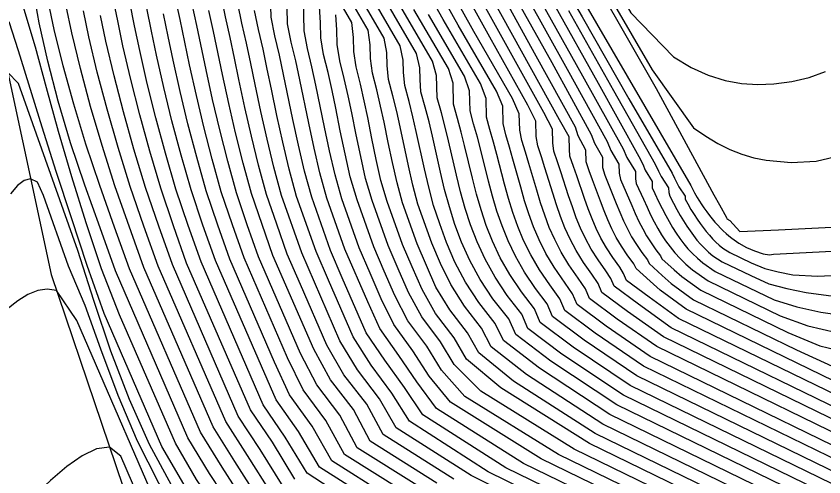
# Model space of a CAD drawing. Extents: x 2356077 to 2359823, y 225951 to 227822.
# Drawn here: x 2356612.1 to 2356680.8, y 226902.2 to 226941.4 of the extents above; entities that cross this region are included whole.
import ezdxf

# ---------------------------------------------------------------- set-up
doc = ezdxf.new("R2010")
doc.units = 0
for name, color, linetype in [('DTM Contours Major', 7, 'Continuous'), ('DTM Contours Minor', 7, 'Continuous'), ('PH Exist DTM Breakline', 7, 'Continuous'), ('PH Exist DTM Point', 7, 'Continuous')]:
    doc.layers.add(name, color=color, linetype=linetype)

msp = doc.modelspace()

# ---------------------------------------------------------------- linework, layer by layer
at = {"layer": 'DTM Contours Major'}
for points in [[(2356642.799, 226972.865), (2356669.489, 226927.021), (2356669.807, 226926.4), (2356670.036, 226925.982), (2356670.167, 226925.762), (2356670.434, 226925.379), (2356670.608, 226925.11), (2356670.849, 226924.78), (2356671.087, 226924.469), (2356671.321, 226924.175), (2356671.553, 226923.898), (2356671.789, 226923.632), (2356672.025, 226923.381), (2356672.262, 226923.146), (2356672.502, 226922.924), (2356672.745, 226922.716), (2356672.992, 226922.52), (2356673.595, 226922.105), (2356674.235, 226921.748), (2356674.916, 226921.446), (2356675.645, 226921.193), (2356676.181, 226921.125), (2356676.54, 226921.158), (2356687.05, 226921.696)], [(2356699.83, 226887.194), (2356661.36, 226905.922), (2356654.4, 226910.37), (2356651.46, 226912.768), (2356650.486, 226914.471), (2356648.995, 226916.444), (2356647.808, 226918.361), (2356646.204, 226922.054), (2356644.971, 226925.535), (2356644.494, 226927.244), (2356644.106, 226928.955), (2356643.745, 226930.67), (2356643.387, 226932.399), (2356643.093, 226933.76), (2356642.768, 226935.146), (2356642.393, 226936.565), (2356642.23, 226937.822), (2356642.202, 226938.968), (2356642.025, 226940.218), (2356628.139, 226964.07)], [(2356686.695, 226904.624), (2356667.186, 226914.121), (2356664.101, 226916.279), (2356661.927, 226917.914), (2356661.602, 226918.661), (2356661.076, 226919.457), (2356660.35, 226920.471), (2356659.736, 226921.469), (2356659.216, 226922.455), (2356658.782, 226923.413), (2356658.405, 226924.377), (2356658.065, 226925.357), (2356657.744, 226926.368), (2356657.086, 226928.529), (2356656.799, 226929.438), (2356656.482, 226930.395), (2356656.343, 226931.194), (2356656.313, 226932.476), (2356655.62, 226933.855), (2356652.402, 226939.621), (2356649.418, 226945.022)], [(2356640.669, 226900.043), (2356636.851, 226902.536), (2356634.966, 226905.609), (2356633.106, 226908.345), (2356627.813, 226920.52), (2356626.718, 226923.61), (2356625.675, 226926.707), (2356624.785, 226929.77), (2356623.971, 226932.773), (2356623.24, 226935.69), (2356622.599, 226938.496), (2356622.161, 226940.588), (2356621.374, 226944.517)], [(2356690.034, 226886.445), (2356655.269, 226903.37), (2356647.86, 226908.036), (2356646.177, 226910.307), (2356644.642, 226912.545), (2356643.036, 226914.832), (2356642.002, 226917.104), (2356640.056, 226921.592), (2356638.517, 226925.936), (2356637.92, 226928.076), (2356637.428, 226930.2), (2356636.977, 226932.306), (2356636.218, 226936.001), (2356635.867, 226937.607), (2356635.477, 226939.216), (2356635.182, 226940.758), (2356635.115, 226943.559)], [(2356655.481, 226943.203), (2356658.977, 226936.912), (2356662.377, 226930.743), (2356662.684, 226930.002), (2356663.378, 226928.821), (2356663.396, 226928.064), (2356663.526, 226927.532), (2356664.466, 226925.315), (2356664.774, 226924.616), (2356665.083, 226923.958), (2356665.401, 226923.331), (2356665.74, 226922.727), (2356666.117, 226922.128), (2356666.532, 226921.542), (2356666.923, 226921.034), (2356667.036, 226920.774), (2356668.084, 226919.83), (2356668.727, 226919.264), (2356670.362, 226918.093), (2356677.755, 226914.493), (2356680.473, 226913.374), (2356683.308, 226912.676)], [(2356631.682, 226899.814), (2356629.616, 226903.032), (2356627.763, 226906.023), (2356621.723, 226919.913), (2356620.457, 226923.469), (2356619.202, 226927.013), (2356618.006, 226930.516), (2356616.979, 226933.921), (2356616.076, 226937.194), (2356615.32, 226940.299), (2356614.843, 226942.58)], [(2356693.31, 226895.886), (2356664.326, 226909.996), (2356659.472, 226913.261), (2356656.686, 226915.357), (2356656.183, 226916.513), (2356655.081, 226917.962), (2356654.091, 226919.434), (2356653.284, 226920.868), (2356652.625, 226922.269), (2356652.094, 226923.615), (2356651.648, 226924.948), (2356651.265, 226926.281), (2356650.92, 226927.628), (2356650.249, 226930.41), (2356649.961, 226931.545), (2356649.64, 226932.72), (2356649.301, 226933.92), (2356649.257, 226935.729), (2356648.868, 226936.958), (2356645.937, 226941.993)], [(2356647.875, 226901.69), (2356642.207, 226905.271), (2356640.777, 226907.952), (2356638.819, 226910.481), (2356637.402, 226913.073), (2356633.932, 226921.063), (2356633.001, 226923.693), (2356632.101, 226926.317), (2356631.394, 226928.916), (2356630.753, 226931.48), (2356630.172, 226933.995), (2356629.642, 226936.447), (2356628.878, 226940.125), (2356628.478, 226941.905)], [(2356649.78, 226884.978), (2356646.899, 226885.998), (2356644.066, 226887.113), (2356633.492, 226891.962), (2356632.224, 226892.674), (2356630.894, 226893.624), (2356629.629, 226894.662), (2356628.496, 226895.393), (2356627.437, 226895.908), (2356626.257, 226897.682), (2356624.214, 226901.672), (2356622.413, 226905.268), (2356620.77, 226909.131), (2356619.281, 226913.083), (2356617.937, 226916.815), (2356616.529, 226920.162), (2356614.399, 226926.174), (2356613.884, 226927.297), (2356613.296, 226927.579), (2356612.765, 226927.449), (2356612.197, 226927.008), (2356611.582, 226926.301)]]:
    msp.add_lwpolyline(points, dxfattribs=at)
at = {"layer": 'DTM Contours Minor'}
for points in [[(2356645.028, 226974.949), (2356664.384, 226941.702), (2356668.031, 226937.951), (2356669.521, 226937.052), (2356670.982, 226936.394), (2356672.416, 226935.952), (2356673.823, 226935.7), (2356675.204, 226935.61), (2356676.56, 226935.657), (2356678.092, 226935.854), (2356679.568, 226936.207), (2356680.967, 226936.726)], [(2356644.292, 226974.515), (2356666.216, 226936.857), (2356669.72, 226931.925), (2356670.762, 226931.2), (2356671.793, 226930.59), (2356672.819, 226930.088), (2356673.843, 226929.687), (2356674.87, 226929.38), (2356675.905, 226929.159), (2356678.039, 226928.958), (2356680.163, 226929.092), (2356682.217, 226929.567)], [(2356695.938, 226892.399), (2356663.19, 226908.342), (2356657.578, 226912.072), (2356654.593, 226914.328), (2356653.995, 226915.656), (2356652.661, 226917.358), (2356651.577, 226919.01), (2356650.701, 226920.618), (2356649.992, 226922.187), (2356649.423, 226923.694), (2356648.949, 226925.183), (2356648.545, 226926.666), (2356648.186, 226928.155), (2356647.504, 226931.196), (2356647.215, 226932.421), (2356646.894, 226933.68), (2356646.523, 226934.985), (2356646.459, 226936.033), (2356646.435, 226937.028), (2356646.137, 226938.252), (2356630.335, 226965.395)], [(2356694.627, 226894.141), (2356663.76, 226909.168), (2356658.529, 226912.665), (2356655.639, 226914.843), (2356655.103, 226916.077), (2356653.872, 226917.661), (2356652.834, 226919.223), (2356651.992, 226920.744), (2356651.307, 226922.229), (2356650.757, 226923.655), (2356650.297, 226925.066), (2356649.904, 226926.473), (2356649.553, 226927.89), (2356648.877, 226930.802), (2356648.589, 226931.981), (2356648.268, 226933.198), (2356647.897, 226934.464), (2356647.846, 226936.379), (2356647.504, 226937.603), (2356631.067, 226965.835)], [(2356697.24, 226890.662), (2356662.609, 226907.521), (2356656.612, 226911.483), (2356653.547, 226913.811), (2356652.841, 226915.26), (2356651.447, 226917.054), (2356650.319, 226918.795), (2356649.422, 226920.492), (2356648.702, 226922.148), (2356648.13, 226923.742), (2356647.604, 226925.299), (2356647.189, 226926.859), (2356646.821, 226928.42), (2356646.13, 226931.594), (2356645.841, 226932.864), (2356645.518, 226934.166), (2356645.146, 226935.509), (2356645.049, 226936.63), (2356645.024, 226937.676), (2356644.768, 226938.904), (2356629.603, 226964.953)], [(2356698.53, 226888.93), (2356662.007, 226906.711), (2356655.506, 226910.935), (2356652.502, 226913.293), (2356651.675, 226914.866), (2356650.227, 226916.75), (2356649.06, 226918.577), (2356648.205, 226920.37), (2356647.45, 226922.106), (2356646.275, 226925.417), (2356645.837, 226927.051), (2356645.46, 226928.687), (2356644.757, 226931.995), (2356644.466, 226933.31), (2356644.142, 226934.654), (2356643.769, 226936.036), (2356643.64, 226937.226), (2356643.613, 226938.322), (2356643.398, 226939.559), (2356628.871, 226964.512)], [(2356708.789, 226881.729), (2356660.868, 226905.058), (2356653.319, 226909.792), (2356650.416, 226912.246), (2356649.346, 226914.06), (2356647.779, 226916.132), (2356646.63, 226918.149), (2356645.784, 226920.094), (2356644.96, 226922), (2356643.664, 226925.662), (2356643.118, 226927.449), (2356642.721, 226929.235), (2356642.355, 226931.02), (2356641.995, 226932.812), (2356641.701, 226934.219), (2356641.377, 226935.644), (2356641.004, 226937.099), (2356640.82, 226938.414), (2356640.791, 226939.61), (2356640.651, 226940.879), (2356627.408, 226963.626)], [(2356655.776, 226948.991), (2356660.261, 226941.358), (2356664.225, 226934.375), (2356667.898, 226928.055), (2356668.122, 226927.627), (2356668.315, 226927.243), (2356668.48, 226926.898), (2356669.024, 226926.117), (2356669.031, 226925.836), (2356669.232, 226925.44), (2356669.508, 226924.981), (2356669.775, 226924.552), (2356670.036, 226924.152), (2356670.292, 226923.778), (2356670.547, 226923.427), (2356670.809, 226923.092), (2356671.075, 226922.777), (2356671.346, 226922.481), (2356671.625, 226922.203), (2356671.915, 226921.94), (2356672.216, 226921.692), (2356672.81, 226921.315), (2356674.621, 226920.433), (2356675.81, 226919.94), (2356676.939, 226919.654), (2356678.168, 226919.423), (2356680.299, 226919.292), (2356687.864, 226919.679)], [(2356677.829, 226875.145), (2356671.568, 226877.773), (2356665.397, 226880.377), (2356659.656, 226882.994), (2356643.201, 226890.539), (2356640.646, 226891.729), (2356638.155, 226892.941), (2356635.683, 226894.201), (2356633.477, 226895.709), (2356631.487, 226897.247), (2356629.55, 226898.874), (2356627.436, 226901.983), (2356625.63, 226905.084), (2356620.882, 226916.003), (2356619.34, 226919.907), (2356618.049, 226923.83), (2356616.827, 226927.75), (2356615.692, 226931.602), (2356614.662, 226935.324), (2356613.723, 226938.775), (2356612.771, 226941.999), (2356612.524, 226944.32), (2356612.114, 226946.299), (2356611.734, 226948.015)], [(2356690.665, 226899.38), (2356665.46, 226911.651), (2356661.345, 226914.453), (2356658.782, 226916.381), (2356658.349, 226917.377), (2356657.493, 226918.558), (2356656.605, 226919.848), (2356655.871, 226921.109), (2356655.265, 226922.343), (2356654.771, 226923.532), (2356654.353, 226924.714), (2356653.987, 226925.903), (2356653.653, 226927.112), (2356652.988, 226929.642), (2356652.7, 226930.686), (2356652.379, 226931.775), (2356652.118, 226932.824), (2356652.079, 226934.426), (2356651.59, 226935.681), (2356648.421, 226941.124), (2356645.673, 226946.032)], [(2356689.341, 226901.128), (2356666.033, 226912.475), (2356662.281, 226915.046), (2356659.831, 226916.891), (2356659.434, 226917.804), (2356657.863, 226920.052), (2356657.166, 226921.226), (2356656.587, 226922.378), (2356656.112, 226923.49), (2356655.706, 226924.599), (2356655.349, 226925.718), (2356655.018, 226926.86), (2356654.355, 226929.265), (2356654.066, 226930.264), (2356653.745, 226931.31), (2356653.527, 226932.276), (2356653.491, 226933.773), (2356652.948, 226935.047), (2356649.708, 226940.647), (2356646.902, 226945.691)], [(2356688.015, 226902.878), (2356666.605, 226913.301), (2356663.219, 226915.627), (2356660.882, 226917.394), (2356660.521, 226918.226), (2356659.907, 226919.138), (2356659.122, 226920.25), (2356658.464, 226921.34), (2356657.912, 226922.412), (2356657.455, 226923.449), (2356657.061, 226924.486), (2356656.711, 226925.537), (2356656.384, 226926.613), (2356655.719, 226928.895), (2356655.43, 226929.849), (2356655.109, 226930.849), (2356654.935, 226931.728), (2356654.902, 226933.117), (2356654.308, 226934.411), (2356651.03, 226940.124), (2356648.126, 226945.34)], [(2356687.082, 226886.779), (2356653.765, 226902.998), (2356646.699, 226907.498), (2356645.119, 226909.82), (2356643.464, 226912.141), (2356641.869, 226914.489), (2356639.837, 226919.162), (2356638.831, 226921.488), (2356637.229, 226926.01), (2356636.621, 226928.241), (2356636.102, 226930.452), (2356635.626, 226932.639), (2356634.837, 226936.458), (2356634.48, 226938.107), (2356634.086, 226939.752), (2356633.773, 226941.338), (2356633.703, 226944.242)], [(2356685.332, 226906.391), (2356667.832, 226914.91), (2356665.036, 226916.905), (2356662.971, 226918.436), (2356662.679, 226919.106), (2356662.274, 226919.765), (2356661.601, 226920.685), (2356661.025, 226921.594), (2356660.534, 226922.497), (2356660.119, 226923.379), (2356659.753, 226924.271), (2356659.419, 226925.184), (2356659.1, 226926.13), (2356658.441, 226928.17), (2356658.154, 226929.033), (2356657.838, 226929.945), (2356657.752, 226930.642), (2356657.724, 226931.818), (2356656.974, 226933.228), (2356653.718, 226939.096), (2356650.634, 226944.677)], [(2356683.998, 226908.144), (2356668.463, 226915.707), (2356665.967, 226917.502), (2356664.021, 226918.942), (2356663.765, 226919.531), (2356663.468, 226920.061), (2356662.847, 226920.891), (2356662.311, 226921.717), (2356661.848, 226922.541), (2356661.451, 226923.35), (2356661.097, 226924.174), (2356660.769, 226925.021), (2356660.453, 226925.905), (2356659.792, 226927.823), (2356659.505, 226928.64), (2356659.189, 226929.505), (2356659.161, 226930.093), (2356659.135, 226931.159), (2356658.326, 226932.605), (2356651.848, 226944.324)], [(2356682.692, 226909.883), (2356669.097, 226916.501), (2356666.893, 226918.094), (2356666.047, 226918.858), (2356664.853, 226919.951), (2356664.654, 226920.358), (2356664.086, 226921.101), (2356663.591, 226921.844), (2356663.156, 226922.591), (2356662.778, 226923.33), (2356662.436, 226924.086), (2356662.114, 226924.87), (2356661.799, 226925.691), (2356661.138, 226927.488), (2356660.851, 226928.258), (2356660.582, 226929.032), (2356660.558, 226930.03), (2356659.902, 226931.248), (2356659.677, 226931.983), (2356656.348, 226938.025), (2356653.061, 226943.962)], [(2356654.272, 226943.589), (2356657.662, 226937.475), (2356661.027, 226931.363), (2356661.3, 226930.616), (2356661.968, 226929.425), (2356661.989, 226928.547), (2356662.192, 226927.887), (2356663.138, 226925.493), (2356663.45, 226924.733), (2356663.766, 226924.013), (2356664.097, 226923.322), (2356664.455, 226922.652), (2356664.861, 226921.98), (2356665.316, 226921.317), (2356665.804, 226920.684), (2356665.943, 226920.366), (2356667.07, 226919.345), (2356667.814, 226918.681), (2356669.733, 226917.295), (2356678.496, 226913.029), (2356681.533, 226911.636)], [(2356661.712, 226943.71), (2356666.535, 226935.272), (2356671.462, 226926.23), (2356671.93, 226925.357), (2356672.529, 226924.28), (2356672.574, 226924.167)], [(2356630.624, 226899.326), (2356628.526, 226902.514), (2356626.7, 226905.547), (2356620.52, 226919.759), (2356619.217, 226923.405), (2356617.93, 226927.041), (2356616.69, 226930.65), (2356615.654, 226934.175), (2356614.762, 226937.585), (2356614.043, 226940.844), (2356613.615, 226943.26)], [(2356635.809, 226902.012), (2356633.881, 226905.161), (2356632.014, 226907.933), (2356626.589, 226920.411), (2356625.462, 226923.593), (2356624.383, 226926.783), (2356623.449, 226929.935), (2356622.595, 226933.024), (2356621.832, 226936.019), (2356621.166, 226938.892), (2356620.718, 226941.028), (2356620.315, 226943.07)], [(2356644.967, 226901.03), (2356640.012, 226904.132), (2356638.446, 226907.013), (2356636.504, 226909.633), (2356635.175, 226912.351), (2356631.484, 226920.847), (2356630.487, 226923.66), (2356629.539, 226926.474), (2356628.762, 226929.259), (2356628.055, 226931.999), (2356627.416, 226934.676), (2356626.843, 226937.272), (2356626.047, 226941.123), (2356625.649, 226942.962)], [(2356649.334, 226902.014), (2356643.313, 226905.835), (2356641.919, 226908.412), (2356639.979, 226910.902), (2356638.517, 226913.432), (2356636.277, 226918.582), (2356635.156, 226921.17), (2356634.257, 226923.709), (2356633.378, 226926.239), (2356632.705, 226928.745), (2356632.096, 226931.22), (2356631.542, 226933.653), (2356631.034, 226936.032), (2356630.66, 226937.842), (2356630.285, 226939.619), (2356629.886, 226941.366), (2356629.545, 226943.063)], [(2356692.983, 226886.113), (2356656.762, 226903.747), (2356649.045, 226908.563), (2356647.234, 226910.799), (2356645.828, 226912.942), (2356644.224, 226915.171), (2356643.155, 226917.374), (2356642.213, 226919.541), (2356641.282, 226921.695), (2356639.805, 226925.864), (2356639.216, 226927.913), (2356638.75, 226929.952), (2356638.323, 226931.976), (2356637.593, 226935.548), (2356637.25, 226937.11), (2356636.863, 226938.682), (2356636.592, 226940.174), (2356636.522, 226942.875)], [(2356656.689, 226942.799), (2356660.293, 226936.331), (2356663.728, 226930.121), (2356664.054, 226929.404), (2356664.787, 226928.216), (2356664.803, 226927.581), (2356664.851, 226927.194), (2356665.462, 226925.845), (2356665.777, 226925.162), (2356666.08, 226924.525), (2356666.381, 226923.928), (2356666.686, 226923.364), (2356667.005, 226922.825), (2356667.353, 226922.296), (2356667.728, 226921.783), (2356668.138, 226921.285), (2356668.588, 226920.798), (2356669.083, 226920.319), (2356669.63, 226919.844), (2356670.977, 226918.897), (2356677.105, 226915.913), (2356679.463, 226915.067), (2356681.908, 226914.491)], [(2356632.729, 226900.33), (2356630.693, 226903.53), (2356628.837, 226906.474), (2356622.939, 226920.038), (2356620.476, 226926.978), (2356619.388, 226930.403), (2356618.407, 226933.739), (2356617.54, 226936.954), (2356616.804, 226940.013), (2356616.331, 226942.266)], [(2356642.083, 226900.368), (2356637.899, 226903.047), (2356636.118, 226906.074), (2356634.193, 226908.781), (2356632.949, 226911.628), (2356629.037, 226920.629), (2356627.975, 226923.627), (2356626.967, 226926.63), (2356626.116, 226929.601), (2356625.339, 226932.517), (2356624.639, 226935.355), (2356624.021, 226938.092), (2356623.593, 226940.14), (2356623.195, 226942.111)], [(2356646.419, 226901.361), (2356641.107, 226904.702), (2356639.612, 226907.483), (2356637.661, 226910.058), (2356636.288, 226912.713), (2356632.708, 226920.956), (2356631.744, 226923.677), (2356630.821, 226926.396), (2356630.079, 226929.088), (2356629.406, 226931.739), (2356628.797, 226934.335), (2356628.246, 226936.858), (2356627.466, 226940.621), (2356627.067, 226942.43)], [(2356658.151, 226898.656), (2356650.795, 226902.33), (2356644.429, 226906.396), (2356642.991, 226908.869), (2356641.14, 226911.319), (2356639.632, 226913.788), (2356637.463, 226918.776), (2356636.381, 226921.277), (2356634.655, 226926.161), (2356634.014, 226928.576), (2356633.436, 226930.963), (2356632.909, 226933.313), (2356632.421, 226935.618), (2356632.058, 226937.379), (2356631.688, 226939.114), (2356631.29, 226940.828), (2356630.954, 226942.491)], [(2356704.345, 226881.687), (2356658.226, 226904.137), (2356650.271, 226909.07), (2356648.289, 226911.294), (2356647.021, 226913.331), (2356645.418, 226915.503), (2356644.31, 226917.639), (2356643.402, 226919.728), (2356642.508, 226921.797), (2356641.092, 226925.793), (2356640.512, 226927.753), (2356640.071, 226929.706), (2356639.666, 226931.65), (2356639.275, 226933.589), (2356638.964, 226935.098), (2356638.627, 226936.616), (2356638.245, 226938.15), (2356638.001, 226939.588), (2356637.97, 226940.888), (2356637.9, 226942.206)], [(2356657.893, 226942.368), (2356661.61, 226935.726), (2356665.086, 226929.487), (2356665.409, 226928.823), (2356665.607, 226928.319), (2356666.204, 226927.359), (2356666.216, 226926.822), (2356666.432, 226926.324), (2356666.756, 226925.66), (2356667.064, 226925.044), (2356667.36, 226924.471), (2356667.65, 226923.935), (2356667.942, 226923.433), (2356668.24, 226922.957), (2356668.559, 226922.495), (2356668.895, 226922.052), (2356669.255, 226921.627), (2356669.642, 226921.217), (2356670.062, 226920.819), (2356670.519, 226920.429), (2356671.579, 226919.707), (2356676.593, 226917.27), (2356678.519, 226916.698), (2356680.563, 226916.246), (2356682.982, 226915.904)], [(2356633.768, 226900.86), (2356631.77, 226904.032), (2356629.91, 226906.929), (2356624.157, 226920.159), (2356622.957, 226923.538), (2356621.779, 226926.921), (2356620.752, 226930.259), (2356619.815, 226933.517), (2356618.983, 226936.663), (2356618.27, 226939.663), (2356617.803, 226941.879)], [(2356634.804, 226901.402), (2356632.847, 226904.536), (2356630.983, 226907.384), (2356625.377, 226920.276), (2356624.211, 226923.562), (2356623.087, 226926.853), (2356622.105, 226930.101), (2356621.21, 226933.277), (2356620.412, 226936.35), (2356619.723, 226939.288), (2356619.265, 226941.465)], [(2356643.52, 226900.698), (2356638.941, 226903.573), (2356637.281, 226906.543), (2356635.347, 226909.207), (2356634.062, 226911.989), (2356630.26, 226920.738), (2356629.231, 226923.644), (2356628.254, 226926.552), (2356627.441, 226929.43), (2356626.699, 226932.259), (2356626.031, 226935.017), (2356625.435, 226937.684), (2356625.019, 226939.686), (2356624.624, 226941.62)], [(2356659.999, 226898.86), (2356652.259, 226902.639), (2356645.557, 226906.95), (2356644.057, 226909.34), (2356642.295, 226911.733), (2356640.749, 226914.142), (2356638.65, 226918.97), (2356637.605, 226921.383), (2356635.94, 226926.085), (2356635.319, 226928.408), (2356634.771, 226930.707), (2356634.27, 226932.975), (2356633.803, 226935.207), (2356633.45, 226936.918), (2356633.087, 226938.61), (2356632.69, 226940.29), (2356632.364, 226941.916)], [(2356707.343, 226881.329), (2356659.582, 226904.58), (2356651.616, 226909.518), (2356649.348, 226911.78), (2356648.196, 226913.708), (2356646.611, 226915.826), (2356645.468, 226917.898), (2356644.592, 226919.912), (2356643.734, 226921.898), (2356642.379, 226925.724), (2356641.819, 226927.597), (2356641.4, 226929.466), (2356641.014, 226931.33), (2356640.638, 226933.196), (2356640.335, 226934.654), (2356640.004, 226936.126), (2356639.626, 226937.622), (2356639.411, 226939.001), (2356639.381, 226940.249), (2356639.277, 226941.54)], [(2356691.988, 226897.633), (2356664.891, 226910.824), (2356660.41, 226913.858), (2356657.734, 226915.87), (2356657.266, 226916.946), (2356656.288, 226918.261), (2356655.349, 226919.642), (2356654.578, 226920.989), (2356653.945, 226922.306), (2356653.432, 226923.573), (2356653.001, 226924.83), (2356652.627, 226926.091), (2356652.287, 226927.368), (2356651.62, 226930.024), (2356651.332, 226931.113), (2356651.01, 226932.246), (2356650.709, 226933.372), (2356650.668, 226935.078), (2356650.231, 226936.316), (2356647.182, 226941.553)], [(2356659.091, 226941.897), (2356662.925, 226935.082), (2356666.465, 226928.819), (2356666.757, 226928.245), (2356666.974, 226927.772), (2356667.612, 226926.809), (2356667.622, 226926.406), (2356667.709, 226926.102), (2356668.019, 226925.518), (2356668.314, 226924.975), (2356668.599, 226924.47), (2356668.877, 226923.999), (2356669.152, 226923.558), (2356669.429, 226923.145), (2356669.719, 226922.746), (2356670.019, 226922.37), (2356670.332, 226922.012), (2356670.661, 226921.672), (2356671.011, 226921.347), (2356671.385, 226921.034), (2356672.176, 226920.52), (2356674.593, 226919.344), (2356676.146, 226918.653), (2356677.664, 226918.239), (2356679.302, 226917.908), (2356681.648, 226917.607)], [(2356668.479, 226878.423), (2356663.349, 226880.503), (2356658.33, 226882.592), (2356639.928, 226891.031), (2356637.827, 226891.997), (2356635.742, 226893.013), (2356633.713, 226894.199), (2356631.839, 226895.569), (2356630.162, 226896.788), (2356628.465, 226898.447), (2356626.362, 226901.608), (2356624.481, 226904.805), (2356619.563, 226916.12), (2356618.126, 226920.214), (2356616.774, 226924.253), (2356615.488, 226928.215), (2356614.293, 226931.983), (2356612.262, 226938.465), (2356611.472, 226940.945)], [(2356659.129, 226881.701), (2356655.128, 226883.226), (2356651.236, 226884.836), (2356636.631, 226891.532), (2356635.042, 226892.148), (2356633.335, 226893.108), (2356631.696, 226894.252), (2356630.156, 226895.512), (2356628.805, 226896.346), (2356627.36, 226898.067), (2356625.296, 226901.509), (2356623.429, 226904.972), (2356621.717, 226908.808), (2356620.142, 226912.922), (2356618.684, 226917.218), (2356617.327, 226921.472), (2356612.286, 226935.704), (2356611.344, 226936.653)], [(2356672.574, 226924.167), (2356672.831, 226924.042), (2356673.683, 226923.097), (2356676.966, 226923.238), (2356686.568, 226923.729)], [(2356640.43, 226888.256), (2356638.657, 226888.877), (2356636.901, 226889.531), (2356635.178, 226890.253), (2356633.506, 226891.079), (2356631.9, 226892.041), (2356630.378, 226893.175), (2356629.337, 226893.88), (2356626.14, 226895.436), (2356625.44, 226896.639), (2356617.23, 226915.521), (2356615.513, 226918.066), (2356614.724, 226918.201), (2356613.91, 226918.084), (2356613.07, 226917.742), (2356612.207, 226917.205), (2356611.319, 226916.499)], [(2356631.08, 226891.534), (2356630.384, 226892.028), (2356629.694, 226892.535), (2356628.956, 226892.992), (2356628.147, 226893.363), (2356627.44, 226893.878), (2356626.547, 226894.134), (2356625.161, 226894.809), (2356624.965, 226895.612), (2356624.603, 226895.642), (2356620.977, 226903.982), (2356620.033, 226904.75), (2356618.927, 226904.596), (2356617.706, 226904.016), (2356616.394, 226903.096), (2356615.013, 226901.92), (2356613.586, 226900.575), (2356612.135, 226899.145)]]:
    msp.add_lwpolyline(points, dxfattribs=at)
at = {"layer": 'PH Exist DTM Breakline'}
msp.add_lwpolyline([(2356592.929, 227013.119), (2356597.662, 226989.631), (2356604.261, 226965.187), (2356610.155, 226942.179), (2356615.045, 226919.444), (2356623.632, 226894.144)], dxfattribs=at)
at = {"layer": 'PH Exist DTM Point'}
msp.add_line((2356672.685, 226924.235), (2356672.685, 226924.235), dxfattribs=at)

doc.saveas('drawing.dxf')
